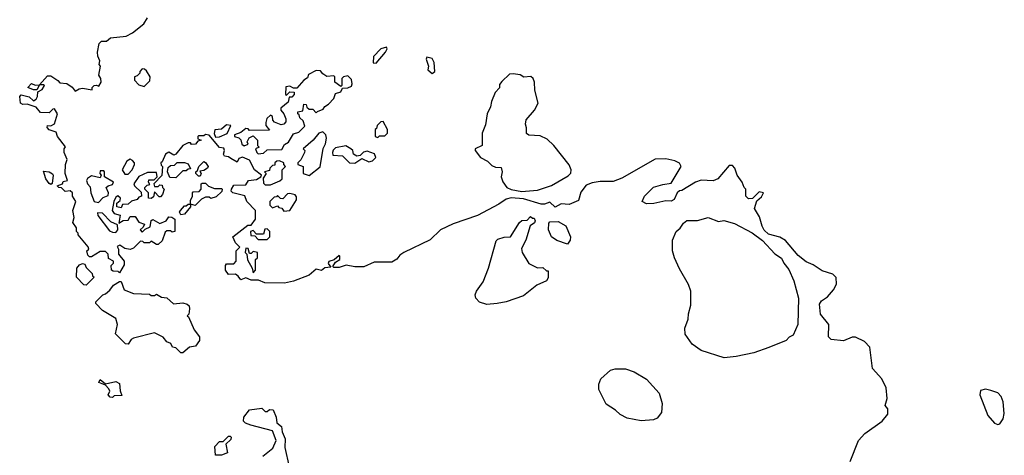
# Model space of a CAD drawing. Extents: x 2029662 to 2246637, y 225654 to 401419.
# Tile 314 of 349: x 2211417 to 2217021, y 271721 to 274200. Entities that reach past the tile are written whole.
import ezdxf

# ---------------------------------------------------------------- set-up
doc = ezdxf.new("R2010")
doc.units = 0

msp = doc.modelspace()

# ---------------------------------------------------------------- linework, layer by layer
at = {"layer": '0CON20XD'}
for points in [[(2216255.6, 272335.6), (2216225, 272368.8), (2216175, 272393.3), (2216155, 272392.5), (2216105, 272372.5), (2216035, 272380), (2216020, 272395), (2216023.3, 272465), (2215974.1, 272524.1), (2215969.3, 272580.7), (2215980.4, 272599.5), (2216015, 272623.3), (2216048.3, 272661.7), (2216066, 272695), (2216065, 272732.5), (2216045, 272751.2), (2215985, 272770), (2215933.3, 272805), (2215892.7, 272822.7), (2215848.8, 272858.8), (2215775, 272943.3), (2215743.3, 272963.3), (2215679.3, 272979.3), (2215655, 273002.5), (2215642.5, 273025), (2215627.7, 273077.7), (2215600, 273125), (2215611.7, 273168.3), (2215638.3, 273191.7), (2215650, 273215), (2215625, 273220), (2215588.3, 273181.7), (2215565, 273180), (2215550, 273195), (2215550, 273235), (2215540, 273245), (2215530, 273275), (2215500, 273315), (2215487.5, 273355), (2215475, 273370), (2215455, 273370), (2215390, 273295), (2215365, 273282.5), (2215295, 273286.7), (2215264.1, 273275.9), (2215185, 273227.5), (2215173, 273227), (2215160, 273215), (2215143, 273177), (2215125, 273167.5), (2215095, 273170), (2215026.1, 273153.9), (2214985, 273152.5), (2214960, 273165), (2214972.5, 273195), (2215025, 273246.7), (2215077, 273263), (2215125, 273270), (2215182.5, 273365), (2215173, 273383), (2215146.1, 273396.1), (2215095, 273408), (2215034.3, 273405.7), (2214845, 273298.8), (2214795, 273280), (2214721.7, 273278.3), (2214675, 273271.2), (2214641.7, 273258.3), (2214611.7, 273218.3), (2214598.3, 273171.7), (2214545, 273147.5), (2214498.3, 273151.7), (2214465, 273132.5), (2214435, 273162.5), (2214405, 273150), (2214385, 273150), (2214285, 273181.2), (2214215, 273186), (2214185, 273178.8), (2214145, 273150), (2214022.5, 273085), (2213885, 273038.8), (2213812.5, 273005), (2213753, 272947), (2213602.5, 272875), (2213580.4, 272859.5), (2213563.3, 272836.7), (2213535, 272820), (2213435, 272820), (2213375, 272793.8), (2213325, 272794.2), (2213275, 272803.8), (2213235, 272790), (2213205, 272790), (2213200, 272795), (2213215, 272820), (2213240, 272835), (2213240, 272855), (2213235, 272857.5), (2213207.5, 272832.5), (2213177, 272823), (2213173, 272813), (2213188.3, 272791.7), (2213153, 272787), (2213135, 272773.3), (2213105, 272780), (2213065, 272746.7), (2212975, 272711.2), (2212925, 272700), (2212811.7, 272701.7), (2212777, 272717), (2212735, 272717.5), (2212705, 272730), (2212675, 272720), (2212661.2, 272741.2), (2212645, 272751.2), (2212605, 272750), (2212587.5, 272775), (2212588.3, 272801.7), (2212595, 272810), (2212635, 272810), (2212650, 272825), (2212650, 272885), (2212670, 272905), (2212645, 272930), (2212630, 272965), (2212715, 273030), (2212735, 273030), (2212760, 273065), (2212760, 273115), (2212710, 273165), (2212698.3, 273198.3), (2212630, 273215), (2212620, 273225), (2212622.5, 273235), (2212635, 273257.5), (2212705, 273260), (2212720, 273285), (2212765, 273290), (2212790, 273305), (2212792.5, 273315), (2212753.8, 273345), (2212725, 273400), (2212685, 273417.5), (2212665, 273410), (2212655, 273390), (2212619.3, 273409.3), (2212605, 273420), (2212583.6, 273423.6), (2212577.5, 273435), (2212582.5, 273455), (2212578.3, 273468.3), (2212555, 273473.3), (2212495, 273542.5), (2212475, 273547.5), (2212465, 273540), (2212435, 273540), (2212430, 273535), (2212431.7, 273521.7), (2212450, 273515), (2212431.7, 273508.3), (2212418.3, 273491.7), (2212395, 273490), (2212388.3, 273498.3), (2212375, 273500), (2212346.1, 273483.9), (2212306.1, 273433.9), (2212295, 273430), (2212265, 273446.2), (2212247.5, 273435), (2212228.3, 273391.7), (2212220, 273385), (2212221.7, 273371.7), (2212230, 273365), (2212226.4, 273313.6), (2212180, 273265), (2212185, 273250), (2212205, 273250), (2212215, 273260), (2212228.3, 273258.3), (2212230, 273245), (2212240, 273235), (2212230, 273205), (2212218.3, 273191.7), (2212211.7, 273191.7), (2212185, 273220), (2212178.3, 273191.7), (2212165, 273182.5), (2212150, 273185), (2212150, 273215), (2212130, 273235), (2212130, 273245), (2212141.7, 273258.3), (2212158.3, 273261.7), (2212150, 273275), (2212151.7, 273288.3), (2212181.7, 273288.3), (2212200, 273305), (2212195, 273330), (2212145, 273330), (2212095, 273307.5), (2212067.5, 273265), (2212070, 273255), (2212108.3, 273218.3), (2212110, 273195), (2212095, 273190), (2212085, 273177.5), (2212053, 273167), (2212035, 273150), (2212001.7, 273148.3), (2211995, 273130), (2211970, 273135), (2211970, 273155), (2211988.3, 273171.7), (2211990, 273185), (2211975, 273196.7), (2211965, 273190), (2211952.5, 273165), (2211943.3, 273115), (2211955, 273097.5), (2211988.3, 273088.3), (2211981.7, 273041.7), (2212005, 273057.5), (2212035, 273060), (2212045, 273080), (2212075, 273080), (2212095, 273047.5), (2212127, 273037), (2212120, 273020), (2212102.5, 273005), (2212115, 272990), (2212131.7, 273008.3), (2212158.8, 273021.2), (2212165, 273057.5), (2212175, 273062.5), (2212215, 273040), (2212250, 273055), (2212265, 273077.5), (2212283, 273077), (2212300, 273065), (2212300, 272995), (2212285, 272990), (2212275, 272997.5), (2212255, 272997.5), (2212245, 272990), (2212228.3, 272941.7), (2212205, 272920), (2212195, 272920), (2212165, 272940), (2212155, 272930), (2212125, 272930), (2212118.3, 272938.3), (2212105, 272940), (2212065, 272900), (2212045, 272892.5), (2212015, 272897.5), (2211986.4, 272916.4), (2211971.7, 272908.3), (2211980, 272895), (2211980, 272865), (2212012.5, 272825), (2212012.5, 272805), (2211985, 272760), (2211977, 272767), (2211948.3, 272768.3), (2211940, 272775), (2211938.3, 272801.7), (2211950, 272815), (2211950, 272825), (2211921.7, 272841.7), (2211920, 272865), (2211905, 272880), (2211875, 272880), (2211825, 272850), (2211815, 272850), (2211805, 272860), (2211800, 272885), (2211810, 272895), (2211807, 272907), (2211750, 272975), (2211750, 272985), (2211740, 272995), (2211740, 273015), (2211720, 273045), (2211727.5, 273075), (2211720, 273115), (2211736.2, 273165), (2211717.5, 273195), (2211717.5, 273215), (2211705, 273226.7), (2211675, 273222.5), (2211655, 273242.5), (2211640, 273245), (2211630, 273255), (2211660, 273265), (2211665, 273280), (2211690, 273285), (2211676.7, 273325), (2211677.5, 273375), (2211686.7, 273405), (2211670, 273445), (2211670, 273465), (2211677, 273477), (2211632.5, 273535), (2211625, 273560), (2211585, 273572.5), (2211573, 273587), (2211575, 273597.5), (2211595, 273596.7), (2211615, 273606.7), (2211632.5, 273665), (2211615, 273692.5), (2211605, 273690), (2211585, 273670), (2211535, 273671.2), (2211511.7, 273701.7), (2211459.3, 273719.3), (2211435, 273716.7), (2211421.2, 273725), (2211417, 273763), (2211425, 273772.5), (2211470.7, 273760.7), (2211495, 273737.5), (2211511.7, 273748.3), (2211517.7, 273762.3), (2211520, 273790), (2211545, 273802.5), (2211557.5, 273825), (2211555, 273830), (2211530, 273830), (2211515, 273800), (2211495, 273800), (2211462.5, 273815), (2211483.6, 273836.4), (2211505, 273827.5), (2211530, 273830), (2211575, 273880), (2211595, 273880), (2211634, 273854), (2211645, 273840), (2211686.1, 273836.1), (2211716.2, 273816.2), (2211733.6, 273793.6), (2211755, 273807.5), (2211775, 273811.2), (2211830, 273800), (2211830, 273815), (2211840, 273825), (2211855, 273827.5), (2211868.3, 273821.7), (2211881.2, 273845), (2211878.8, 273865), (2211867.5, 273885), (2211877.5, 273935), (2211870, 273945), (2211872.5, 273965), (2211861.7, 273991.7), (2211860, 274015), (2211870, 274065), (2211883, 274077), (2211911.7, 274078.3), (2211933.6, 274096.4), (2212023, 274107), (2212060, 274125), (2212123, 274177), (2212145, 274210)], [(2213445, 273952), (2213500, 274015), (2213509.2, 274035), (2213504, 274044), (2213472, 274035), (2213430.3, 273989.7), (2213428.8, 273955), (2213445, 273952)], [(2213765, 273893.3), (2213780, 273905), (2213777, 273957), (2213765, 273980), (2213735, 273987.5), (2213731.2, 273975), (2213743.8, 273935), (2213740, 273915), (2213765, 273893.3)], [(2212125, 273820), (2212158.3, 273851.7), (2212160, 273875), (2212138.3, 273908.3), (2212128.3, 273918.3), (2212115, 273920), (2212100, 273905), (2212100, 273895), (2212085, 273880), (2212070, 273875), (2212070, 273855), (2212095, 273830), (2212125, 273820)], [(2212775, 273437.5), (2212805, 273440), (2212825, 273460), (2212908.3, 273461.7), (2212925, 273490), (2212946.7, 273503.3), (2212975, 273550), (2213005, 273560), (2213040, 273595), (2213030, 273625), (2213011.7, 273641.7), (2213008.3, 273658.3), (2213000, 273665), (2213000, 273675), (2213028.3, 273681.7), (2213035, 273720), (2213048.3, 273718.3), (2213051.7, 273701.7), (2213065, 273690), (2213085, 273690), (2213105, 273670), (2213111.7, 273678.3), (2213145, 273690), (2213153.6, 273706.4), (2213175, 273720), (2213205, 273752.5), (2213215, 273780), (2213245, 273790), (2213255, 273810), (2213285, 273812.5), (2213305, 273822.5), (2213310, 273835), (2213305, 273860), (2213285, 273880), (2213260, 273875), (2213250, 273865), (2213250, 273825), (2213245, 273820), (2213210, 273845), (2213210, 273875), (2213205, 273880), (2213165, 273877.5), (2213141.7, 273891.7), (2213128.3, 273908.3), (2213105, 273910), (2213061.7, 273888.3), (2213055, 273870), (2213033.6, 273856.4), (2212995, 273810), (2212975, 273810), (2212955, 273822.5), (2212931.7, 273818.3), (2212930, 273775), (2212935, 273770), (2212955, 273790), (2212978.3, 273788.3), (2212980, 273775), (2212965, 273760), (2212951.7, 273758.3), (2212945, 273730), (2212903, 273697), (2212902.5, 273685), (2212920, 273665), (2212932.5, 273635), (2212931.7, 273618.3), (2212920, 273605), (2212905, 273602.5), (2212867.5, 273617.5), (2212858.3, 273628.3), (2212855, 273650), (2212845, 273657.5), (2212823, 273637), (2212817.5, 273615), (2212818.3, 273598.3), (2212838.3, 273571.7), (2212725, 273570), (2212718.3, 273578.3), (2212705, 273580), (2212675, 273557.5), (2212640, 273545), (2212640, 273535), (2212665, 273527.5), (2212676.2, 273516.2), (2212681.7, 273491.7), (2212695, 273482.5), (2212718.3, 273491.7), (2212712.5, 273505), (2212723, 273527), (2212745, 273540), (2212770, 273515), (2212770, 273485), (2212780, 273475), (2212760, 273465), (2212767.5, 273445), (2212775, 273437.5)], [(2214275, 273222.5), (2214295, 273224.3), (2214365, 273229.2), (2214443.9, 273256.1), (2214538.3, 273311.7), (2214553.6, 273326.4), (2214556.7, 273345), (2214543.6, 273373.6), (2214456.7, 273485), (2214419.3, 273519.3), (2214379.3, 273539.3), (2214315, 273542.5), (2214301.7, 273551.7), (2214302.5, 273585), (2214296.2, 273605), (2214300.4, 273629.5), (2214347.5, 273685), (2214367.5, 273725), (2214348.3, 273798.3), (2214347.5, 273845), (2214340, 273865), (2214326.4, 273876.4), (2214287, 273873), (2214266.4, 273886.4), (2214225, 273892.5), (2214205, 273890), (2214161.7, 273848.3), (2214148.3, 273831.7), (2214147, 273813), (2214123.9, 273786.1), (2214102.5, 273735), (2214097.5, 273705), (2214077.5, 273665), (2214068, 273602), (2214050, 273555), (2214050, 273485), (2214010, 273465), (2214010, 273455), (2214040, 273415), (2214080, 273395), (2214105, 273370), (2214125, 273360), (2214158.3, 273358.3), (2214162.5, 273335), (2214156.7, 273305), (2214166.4, 273276.4), (2214190, 273245), (2214215, 273234), (2214275, 273222.5)], [(2212531.7, 273531.7), (2212555, 273532.5), (2212598.3, 273551.7), (2212618.3, 273598.3), (2212595, 273602.5), (2212565, 273577.5), (2212527, 273573), (2212523.3, 273553.3), (2212531.7, 273531.7)], [(2213455, 273530), (2213465, 273540), (2213495, 273540), (2213510, 273555), (2213510, 273575), (2213485, 273620), (2213471.7, 273618.3), (2213451.7, 273598.3), (2213448.3, 273581.7), (2213440, 273575), (2213440, 273535), (2213455, 273530)], [(2213065, 273312.5), (2213126.4, 273363.6), (2213143.6, 273466.4), (2213157, 273493), (2213163.3, 273525), (2213160, 273545), (2213141.7, 273561.7), (2213120, 273555), (2213087.5, 273515), (2213030, 273465), (2213040, 273455), (2213037.5, 273445), (2213017, 273403), (2213000, 273385), (2213000, 273375), (2213030, 273365), (2213030, 273325), (2213065, 273312.5)], [(2213325, 273383.8), (2213365, 273410), (2213405, 273391.2), (2213425, 273396.2), (2213443.3, 273415), (2213436.1, 273436.1), (2213395, 273452), (2213374.3, 273445.7), (2213355, 273427.5), (2213335, 273423.3), (2213317.5, 273435), (2213312.5, 273455), (2213302.5, 273465), (2213273, 273483), (2213215, 273470), (2213201.7, 273458.3), (2213196.7, 273445), (2213200, 273430), (2213255, 273426.2), (2213295, 273386), (2213325, 273383.8)], [(2212035, 273320), (2212057.5, 273345), (2212070, 273375), (2212070, 273385), (2212059.3, 273399.3), (2212045, 273406.7), (2212027.5, 273395), (2212000, 273345), (2212015, 273320), (2212035, 273320)], [(2212305, 273300), (2212272.5, 273302.5), (2212257.5, 273335), (2212261.7, 273358.3), (2212275, 273370), (2212298.3, 273371.7), (2212312.5, 273387.5), (2212355, 273387.5), (2212375, 273380), (2212388.3, 273351.7), (2212375, 273350), (2212365, 273340), (2212345, 273340), (2212305, 273300)], [(2212445, 273310), (2212435, 273310), (2212420, 273325), (2212420, 273335), (2212428.3, 273341.7), (2212436.7, 273365), (2212465, 273392.5), (2212475, 273387.5), (2212490, 273365), (2212486.7, 273355), (2212465, 273342.5), (2212441.7, 273338.3), (2212450, 273325), (2212445, 273310)], [(2212845, 273260), (2212897, 273283), (2212910, 273295), (2212910, 273345), (2212930, 273365), (2212920, 273375), (2212920, 273385), (2212895, 273397.5), (2212880, 273395), (2212870, 273385), (2212868.3, 273371.7), (2212855, 273370), (2212840, 273355), (2212838.3, 273341.7), (2212810, 273335), (2212820, 273325), (2212802.5, 273297.5), (2212805, 273270), (2212815, 273260), (2212845, 273260)], [(2211595, 273262.5), (2211585, 273267.5), (2211566.2, 273295), (2211551.7, 273338.3), (2211585, 273333.8), (2211603.6, 273323.6), (2211607.5, 273315), (2211601.7, 273268.3), (2211595, 273262.5)], [(2211865, 273160), (2211891.7, 273188.3), (2211920, 273200), (2211923.3, 273215), (2211910, 273245), (2211920, 273255), (2211945, 273262.5), (2211950, 273275), (2211900, 273305), (2211900, 273335), (2211895, 273340), (2211875, 273340), (2211872.5, 273325), (2211880, 273315), (2211875, 273300), (2211825, 273311.2), (2211803, 273297), (2211798, 273285), (2211803.8, 273265), (2211818.8, 273248.8), (2211822, 273215), (2211840, 273165), (2211865, 273160)], [(2212335, 273090), (2212327.5, 273105), (2212332.5, 273115), (2212355, 273140), (2212365, 273140), (2212375, 273150), (2212390, 273150), (2212388.3, 273171.7), (2212400, 273195), (2212400, 273215), (2212405, 273220), (2212438.3, 273221.7), (2212450, 273235), (2212450, 273265), (2212455, 273270), (2212475, 273270), (2212491.7, 273251.7), (2212525, 273240), (2212565, 273240), (2212570, 273235), (2212568.3, 273221.7), (2212535, 273192.5), (2212505, 273182.5), (2212495, 273190), (2212475, 273190), (2212451.7, 273178.3), (2212415, 273142.5), (2212390, 273150), (2212390, 273135), (2212355, 273092.5), (2212335, 273090)], [(2212920, 273110), (2212955, 273113.3), (2212992.5, 273175), (2212992.3, 273192.3), (2212984, 273204), (2212955, 273211.2), (2212941.2, 273208.8), (2212915, 273180), (2212901.7, 273181.7), (2212885, 273200), (2212878.3, 273191.7), (2212865, 273190), (2212840, 273165), (2212840, 273145), (2212855, 273130), (2212885, 273140), (2212891.7, 273131.7), (2212908.3, 273128.3), (2212920, 273110)], [(2211965, 272988.8), (2211976.4, 273003.6), (2211973, 273033), (2211935, 273050), (2211888.8, 273098.8), (2211860, 273100), (2211862.5, 273085), (2211929.1, 272999.1), (2211945, 272990), (2211965, 272988.8)], [(2214075, 272580), (2214035, 272592.5), (2214012.5, 272615), (2214010, 272635), (2214016.7, 272655), (2214055, 272707.5), (2214086, 272785), (2214129.3, 272940.7), (2214139.3, 272950.7), (2214175, 272962.5), (2214210, 272965), (2214262.5, 273045), (2214275, 273056.7), (2214305, 273060), (2214325, 273080), (2214335, 273070), (2214345, 273070), (2214350, 273055), (2214346.4, 273043.6), (2214323, 273027), (2214297.5, 272945), (2214273, 272897), (2214277.5, 272875), (2214315, 272812.5), (2214365, 272787.5), (2214395, 272790), (2214415, 272770), (2214425, 272770), (2214425, 272730), (2214415, 272713.3), (2214361.2, 272688.8), (2214285, 272628.8), (2214185, 272594), (2214135, 272584.2), (2214075, 272580)], [(2214535, 272922.5), (2214475, 272942.5), (2214443.6, 272963.6), (2214427.5, 273005), (2214428.3, 273041.7), (2214435, 273050), (2214481.7, 273051.7), (2214525, 273027.5), (2214552.5, 272965), (2214550, 272945), (2214535, 272922.5)], [(2215426.4, 272276.4), (2215295, 272316.7), (2215245, 272352.5), (2215205, 272410), (2215203.3, 272445), (2215222.5, 272495), (2215223.6, 272526.4), (2215236.7, 272575), (2215236.7, 272655), (2215223.6, 272693.6), (2215171.7, 272781.7), (2215143.3, 272845), (2215133.3, 272885), (2215132.5, 272925), (2215133.3, 272945), (2215153.8, 272995), (2215175.9, 273014.1), (2215195, 273042.5), (2215215, 273056.7), (2215275, 273056.7), (2215335, 273073.8), (2215395, 273051.2), (2215425, 273056.7), (2215485, 273040), (2215586.1, 272986.1), (2215645, 272942.5), (2215715, 272867.5), (2215753.6, 272843.6), (2215766.7, 272815), (2215795, 272777.5), (2215823.9, 272713.9), (2215850, 272615), (2215846.7, 272465), (2215820, 272405), (2215797, 272393), (2215780, 272375), (2215680, 272335), (2215595, 272303.3), (2215495, 272283.8), (2215426.4, 272276.4)], [(2212825, 272950), (2212840, 272965), (2212840, 272995), (2212825, 273010), (2212811.7, 273008.3), (2212805, 272980), (2212765, 272980), (2212745, 273000), (2212730, 272995), (2212731.7, 272971.7), (2212755, 272970), (2212775, 272950), (2212825, 272950)], [(2212745, 272760), (2212760, 272775), (2212760, 272835), (2212770, 272845), (2212770, 272875), (2212745, 272880), (2212735, 272870), (2212725, 272870), (2212718.3, 272898.3), (2212705, 272900), (2212700, 272875), (2212710, 272865), (2212713, 272833), (2212740, 272785), (2212745, 272760)], [(2211795, 272690), (2211781.7, 272691.7), (2211740, 272735), (2211742.5, 272785), (2211757.5, 272805), (2211775, 272812.5), (2211788.3, 272808.3), (2211795, 272790), (2211830, 272755), (2211831.7, 272741.7), (2211840, 272735), (2211795, 272690)], [(2212345, 272303.8), (2212333.9, 272303.9), (2212305, 272332.5), (2212287, 272337), (2212276.4, 272356.4), (2212255, 272367.5), (2212233.6, 272393.6), (2212185, 272417.5), (2212065, 272387.5), (2212050.7, 272379.3), (2212035, 272352.5), (2212020, 272355), (2211962, 272412), (2211973.8, 272465), (2211965, 272500), (2211887.5, 272545), (2211850, 272585), (2211850, 272595), (2211890, 272635), (2211905, 272640), (2211929.3, 272660.7), (2211950.7, 272689.3), (2211985, 272710), (2211995, 272710), (2212011.7, 272661.7), (2212065, 272642.5), (2212155, 272637.5), (2212165, 272630), (2212185, 272630), (2212195, 272637.5), (2212225, 272620), (2212255, 272617.5), (2212293, 272583), (2212345, 272588.8), (2212370.7, 272580.7), (2212380.7, 272570.7), (2212383.3, 272555), (2212380, 272525), (2212370, 272515), (2212378.3, 272508.3), (2212410, 272435), (2212440, 272395), (2212440, 272375), (2212418.3, 272341.7), (2212383, 272337), (2212345, 272303.8)], [(2216143.8, 271685), (2216191.2, 271805), (2216226.7, 271845), (2216326.7, 271915), (2216357.5, 271955), (2216358.8, 271985), (2216343.8, 272005), (2216354, 272045), (2216348.8, 272105), (2216325, 272156.7), (2216270.8, 272215), (2216255.6, 272335.6)], [(2214955, 271917.5), (2214875, 271932.5), (2214835, 271952.5), (2214808.3, 271978.3), (2214755, 272012.5), (2214713.3, 272095), (2214713.3, 272125), (2214723.9, 272156.1), (2214780, 272205), (2214807, 272213), (2214865, 272213.3), (2214915, 272196.2), (2214985, 272153.3), (2215056.7, 272075), (2215073.3, 272015), (2215070, 271965), (2215045, 271932.5), (2215025, 271922.5), (2214955, 271917.5)], [(2211945, 272050), (2211931.7, 272051.7), (2211920, 272065), (2211930, 272085), (2211925, 272100), (2211905, 272120), (2211867.5, 272135), (2211875, 272152.5), (2211905, 272127.5), (2211965, 272140), (2211985, 272130), (2211988.3, 272088.3), (2211998.3, 272061.7), (2211955, 272060), (2211945, 272050)], [(2216985, 271896.7), (2216995, 271900), (2217015, 271927.5), (2217021.2, 271958.8), (2217014.2, 272025), (2217003.8, 272055), (2216985, 272076.2), (2216945, 272090), (2216915, 272096.7), (2216885, 272090), (2216882.5, 272065), (2216927.3, 271947.3), (2216965, 271903.8), (2216985, 271896.7)], [(2212800, 271715), (2212858.3, 271761.7), (2212876.7, 271805), (2212855, 271860), (2212733, 271893), (2212703, 271903), (2212690, 271915), (2212693, 271937), (2212725, 271980), (2212795, 271990), (2212815, 271970), (2212825, 271970), (2212838.3, 271981.7), (2212859.3, 271979.3), (2212877, 271937), (2212880, 271905), (2212907.5, 271885), (2212910, 271855), (2212927.5, 271815), (2212926.7, 271765), (2212951.2, 271655)], [(2212531.7, 271721.7), (2212528.3, 271771.7), (2212555, 271800), (2212575, 271800), (2212605, 271830), (2212615, 271830), (2212620, 271825), (2212618.3, 271811.7), (2212590, 271785), (2212600, 271735), (2212565, 271722.5), (2212531.7, 271721.7)]]:
    msp.add_lwpolyline(points, dxfattribs=at)

doc.saveas('drawing.dxf')
